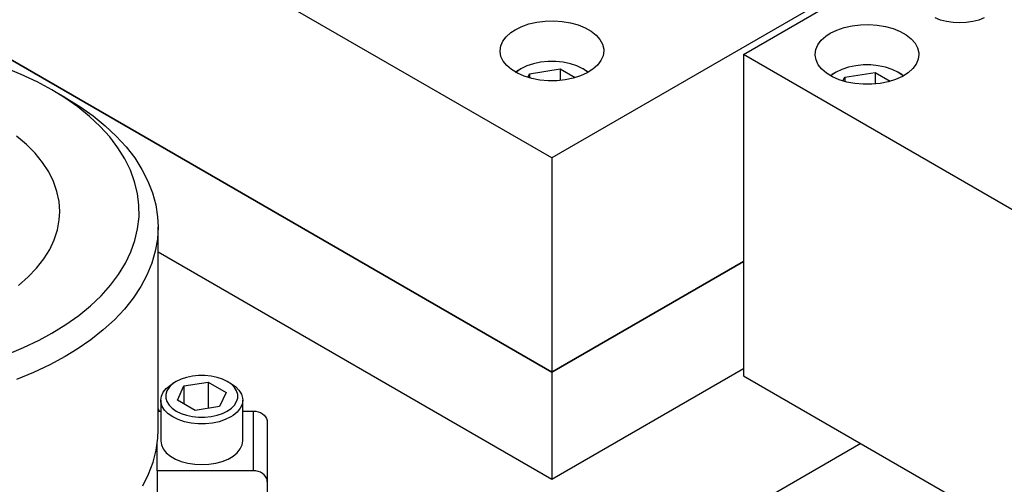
# Model space of a CAD drawing. Header units: inches. Extents: x 3 to 289, y 4 to 291.
# Tile 427 of 634: x 35.5 to 41.14, y 264.79 to 267.44. Entities that reach past the tile are written whole.
import ezdxf

# ---------------------------------------------------------------- set-up
doc = ezdxf.new("R2010")
doc.units = ezdxf.units.IN
doc.header["$LTSCALE"] = 0.5
doc.header["$MEASUREMENT"] = 0
doc.layers.add('DIE', color=7, linetype='Continuous')

msp = doc.modelspace()

# ---------------------------------------------------------------- linework, layer by layer
at = {"layer": 'DIE', "color": 9, "linetype": 'Continuous'}
for p, q in [((41.394, 268.2938), (38.5493, 266.6515)), ((39.6454, 267.2434), (41.4027, 268.258)), ((38.5493, 265.4267), (34.5365, 267.7435)), ((34.5365, 267.7435), (38.5493, 265.4267)), ((38.5493, 266.6515), (36.9696, 267.5635)), ((40.7734, 267.4402), (40.7422, 267.4529)), ((41.0234, 267.4529), (40.9922, 267.4402)), ((38.3394, 267.385), (38.3766, 267.4032)), ((38.3766, 267.4032), (38.4183, 267.4177)), ((38.4183, 267.4177), (38.4637, 267.4279)), ((38.4637, 267.4279), (38.5113, 267.4338)), ((38.5113, 267.4338), (38.5599, 267.4351)), ((38.5599, 267.4351), (38.6083, 267.4318)), ((38.6083, 267.4318), (38.655, 267.424)), ((38.655, 267.424), (38.699, 267.4119)), ((38.699, 267.4119), (38.7389, 267.3958)), ((38.7389, 267.3958), (38.7737, 267.3761)), ((40.1797, 267.3828), (40.2215, 267.3972)), ((40.2215, 267.3972), (40.2668, 267.4075)), ((40.2668, 267.4075), (40.3144, 267.4134)), ((40.3144, 267.4134), (40.363, 267.4147)), ((40.363, 267.4147), (40.4114, 267.4114)), ((40.4114, 267.4114), (40.4582, 267.4036)), ((40.4582, 267.4036), (40.5021, 267.3915)), ((40.808, 267.4309), (40.7734, 267.4402)), ((40.8448, 267.4252), (40.808, 267.4309)), ((40.8828, 267.4233), (40.8448, 267.4252)), ((40.9208, 267.4252), (40.8828, 267.4233)), ((40.9576, 267.4309), (40.9208, 267.4252)), ((40.9922, 267.4402), (40.9576, 267.4309)), ((38.2683, 267.3191), (38.2878, 267.3449)), ((38.2878, 267.3449), (38.3142, 267.3685)), ((38.3142, 267.3685), (38.3394, 267.385)), ((38.7737, 267.3761), (38.8024, 267.3534)), ((38.8024, 267.3534), (38.8244, 267.3283)), ((40.0909, 267.3245), (40.1174, 267.3481)), ((40.1174, 267.3481), (40.1425, 267.3646)), ((40.1425, 267.3646), (40.1797, 267.3828)), ((40.5021, 267.3915), (40.542, 267.3754)), ((40.542, 267.3754), (40.5768, 267.3557)), ((40.5768, 267.3557), (40.6056, 267.333)), ((38.2525, 267.2638), (38.2565, 267.2919)), ((38.2565, 267.2919), (38.2683, 267.3191)), ((38.8244, 267.3283), (38.839, 267.3015)), ((38.839, 267.3015), (38.8457, 267.2737)), ((40.0596, 267.2714), (40.0715, 267.2987)), ((40.0715, 267.2987), (40.0909, 267.3245)), ((40.6056, 267.333), (40.6275, 267.3079)), ((40.6275, 267.3079), (40.6421, 267.2811)), ((38.2525, 267.2601), (38.2525, 267.2638)), ((38.2576, 267.2322), (38.2525, 267.2601)), ((38.2705, 267.205), (38.2576, 267.2322)), ((38.8422, 267.2358), (38.8303, 267.2086)), ((38.8462, 267.2638), (38.8422, 267.2358)), ((38.8457, 267.2737), (38.8462, 267.2638)), ((43.5344, 264.9981), (39.6454, 267.2434)), ((39.6454, 267.2434), (39.6454, 265.4063)), ((40.0556, 267.2434), (40.0596, 267.2714)), ((40.0557, 267.2397), (40.0556, 267.2434)), ((40.0607, 267.2117), (40.0557, 267.2397)), ((40.6421, 267.2811), (40.6488, 267.2533)), ((40.6493, 267.2434), (40.6453, 267.2154)), ((40.6488, 267.2533), (40.6493, 267.2434)), ((38.2909, 267.1795), (38.2705, 267.205)), ((38.3182, 267.1563), (38.2909, 267.1795)), ((38.8109, 267.1828), (38.7844, 267.1592)), ((38.8303, 267.2086), (38.8109, 267.1828)), ((40.0736, 267.1846), (40.0607, 267.2117)), ((40.094, 267.1591), (40.0736, 267.1846)), ((40.6335, 267.1881), (40.614, 267.1624)), ((40.6453, 267.2154), (40.6335, 267.1881)), ((38.3518, 267.1359), (38.3182, 267.1563)), ((38.3907, 267.119), (38.3518, 267.1359)), ((38.4338, 267.1059), (38.3907, 267.119)), ((38.7134, 267.121), (38.6708, 267.1074)), ((38.7517, 267.1384), (38.7134, 267.121)), ((38.7844, 267.1592), (38.7517, 267.1384)), ((40.1214, 267.1358), (40.094, 267.1591)), ((40.1549, 267.1155), (40.1214, 267.1358)), ((40.1938, 267.0986), (40.1549, 267.1155)), ((40.5548, 267.118), (40.5165, 267.1006)), ((40.5876, 267.1388), (40.5548, 267.118)), ((40.614, 267.1624), (40.5876, 267.1388)), ((38.4801, 267.0972), (38.4338, 267.1059)), ((38.5282, 267.0929), (38.4801, 267.0972)), ((38.5769, 267.0932), (38.5282, 267.0929)), ((38.6249, 267.0981), (38.5769, 267.0932)), ((38.6708, 267.1074), (38.6249, 267.0981)), ((40.237, 267.0855), (40.1938, 267.0986)), ((40.2832, 267.0768), (40.237, 267.0855)), ((40.3313, 267.0725), (40.2832, 267.0768)), ((40.38, 267.0728), (40.3313, 267.0725)), ((40.428, 267.0777), (40.38, 267.0728)), ((40.4739, 267.087), (40.428, 267.0777)), ((40.5165, 267.1006), (40.4739, 267.087)), ((38.5493, 266.6515), (38.5493, 265.4267)), ((36.296, 266.1153), (38.5493, 264.8143)), ((39.6454, 266.0595), (38.5493, 265.4267)), ((38.5493, 265.4267), (39.6454, 266.0595)), ((38.5493, 264.8143), (39.6454, 265.4471)), ((38.5493, 265.4267), (38.5493, 264.8143)), ((39.6454, 265.4063), (43.5344, 263.161))]:
    msp.add_line(p, q, dxfattribs=at)
at = {"layer": 'DIE', "color": 132, "linetype": 'Continuous'}
for p, q in [((38.4059, 267.1779), (38.3726, 267.1618)), ((38.4437, 267.1905), (38.4059, 267.1779)), ((38.4846, 267.1991), (38.4437, 267.1905)), ((38.5276, 267.2035), (38.4846, 267.1991)), ((38.5711, 267.2035), (38.5276, 267.2035)), ((38.614, 267.1991), (38.5711, 267.2035)), ((38.655, 267.1905), (38.614, 267.1991)), ((38.6927, 267.1779), (38.655, 267.1905)), ((38.7261, 267.1618), (38.6927, 267.1779)), ((40.2468, 267.1701), (40.2091, 267.1575)), ((40.2878, 267.1787), (40.2468, 267.1701)), ((40.3307, 267.1831), (40.2878, 267.1787)), ((40.3743, 267.1831), (40.3307, 267.1831)), ((40.4172, 267.1787), (40.3743, 267.1831)), ((40.4581, 267.1701), (40.4172, 267.1787)), ((40.4959, 267.1575), (40.4581, 267.1701)), ((38.3397, 267.1425), (38.3505, 267.149)), ((38.3446, 267.1425), (38.3426, 267.1408)), ((38.3726, 267.1618), (38.3446, 267.1425)), ((38.3726, 267.1618), (38.3505, 267.149)), ((38.3726, 267.1618), (38.3726, 267.1618)), ((38.4118, 267.1119), (38.4218, 267.1334)), ((38.4218, 267.1334), (38.596, 267.1603)), ((38.4218, 267.1334), (38.4218, 267.1091)), ((38.596, 267.1603), (38.6822, 267.1106)), ((38.596, 267.1603), (38.596, 267.0946)), ((38.7482, 267.149), (38.7261, 267.1618)), ((38.7286, 267.1603), (38.7261, 267.1618)), ((38.7561, 267.1408), (38.7286, 267.1603)), ((38.7482, 267.149), (38.759, 267.1425)), ((40.1429, 267.1221), (40.1536, 267.1286)), ((40.1477, 267.1221), (40.1457, 267.1204)), ((40.1757, 267.1414), (40.1477, 267.1221)), ((40.1757, 267.1414), (40.1536, 267.1286)), ((40.2091, 267.1575), (40.1757, 267.1414)), ((40.1757, 267.1414), (40.1757, 267.1414)), ((40.2249, 267.113), (40.3992, 267.1399)), ((40.3992, 267.1399), (40.4853, 267.0902)), ((40.3992, 267.1399), (40.3992, 267.0742)), ((40.5292, 267.1414), (40.4959, 267.1575)), ((40.5513, 267.1286), (40.5292, 267.1414)), ((40.5317, 267.1399), (40.5292, 267.1414)), ((40.5592, 267.1204), (40.5317, 267.1399)), ((40.5513, 267.1286), (40.5621, 267.1221)), ((40.2149, 267.0915), (40.2249, 267.113)), ((40.2249, 267.113), (40.2249, 267.0887)), ((36.3999, 265.3731), (36.3767, 265.3572)), ((36.3999, 265.3731), (36.3802, 265.3618)), ((36.4275, 265.3865), (36.3999, 265.3731)), ((36.3999, 265.3731), (36.3999, 265.3731)), ((36.4587, 265.3969), (36.4275, 265.3865)), ((36.4439, 265.3477), (36.5833, 265.3692)), ((36.4925, 265.404), (36.4587, 265.3969)), ((36.528, 265.4076), (36.4925, 265.404)), ((36.564, 265.4076), (36.528, 265.4076)), ((36.5995, 265.404), (36.564, 265.4076)), ((36.5833, 265.3692), (36.6854, 265.3103)), ((36.5833, 265.3692), (36.5833, 265.2198)), ((36.6333, 265.3969), (36.5995, 265.404)), ((36.6645, 265.3865), (36.6333, 265.3969)), ((36.6921, 265.3731), (36.6645, 265.3865)), ((36.7117, 265.3618), (36.6921, 265.3731)), ((36.7152, 265.3572), (36.6921, 265.3731)), ((36.3152, 265.2896), (36.3257, 265.3124)), ((36.3257, 265.3124), (36.343, 265.3337)), ((36.3464, 265.3196), (36.3401, 265.2991)), ((36.343, 265.3337), (36.3664, 265.3531)), ((36.3587, 265.3392), (36.3464, 265.3196)), ((36.3767, 265.3572), (36.3587, 265.3392)), ((36.3664, 265.3531), (36.3802, 265.3618)), ((36.4066, 265.2672), (36.4439, 265.3477)), ((36.4439, 265.3477), (36.4439, 265.2456)), ((36.7117, 265.3618), (36.738, 265.3437)), ((36.7332, 265.3392), (36.7152, 265.3572)), ((36.7456, 265.3196), (36.7332, 265.3392)), ((36.738, 265.3437), (36.7584, 265.3233)), ((36.7518, 265.2991), (36.7456, 265.3196)), ((36.7584, 265.3233), (36.7724, 265.3011)), ((36.3116, 265.2661), (36.3152, 265.2896)), ((36.3116, 265.2661), (36.3116, 265.0336)), ((36.3125, 265.2543), (36.3116, 265.2661)), ((36.3196, 265.2311), (36.3125, 265.2543)), ((36.3401, 265.2991), (36.3401, 265.2783)), ((36.3401, 265.2783), (36.3464, 265.2579)), ((36.3464, 265.2579), (36.3587, 265.2383)), ((36.5086, 265.2082), (36.4066, 265.2672)), ((36.6854, 265.3103), (36.648, 265.2298)), ((36.7332, 265.2383), (36.7456, 265.2579)), ((36.7456, 265.2579), (36.7518, 265.2783)), ((36.7518, 265.2783), (36.7518, 265.2991)), ((36.7724, 265.3011), (36.7795, 265.2779)), ((36.7804, 265.2661), (36.7768, 265.2426)), ((36.7795, 265.2779), (36.7804, 265.2661)), ((36.7804, 265.0336), (36.7804, 265.2661)), ((36.3336, 265.2089), (36.3196, 265.2311)), ((36.354, 265.1885), (36.3336, 265.2089)), ((36.3587, 265.2383), (36.3767, 265.2203)), ((36.3767, 265.2203), (36.3999, 265.2044)), ((36.3999, 265.2044), (36.4275, 265.191)), ((36.648, 265.2298), (36.5086, 265.2082)), ((36.6645, 265.191), (36.6921, 265.2044)), ((36.6921, 265.2044), (36.7152, 265.2203)), ((36.7152, 265.2203), (36.7332, 265.2383)), ((36.749, 265.1984), (36.7255, 265.1791)), ((36.7662, 265.2198), (36.749, 265.1984)), ((36.7768, 265.2426), (36.7662, 265.2198)), ((36.3802, 265.1704), (36.354, 265.1885)), ((36.4115, 265.1552), (36.3802, 265.1704)), ((36.4469, 265.1434), (36.4115, 265.1552)), ((36.4275, 265.191), (36.4587, 265.1806)), ((36.4853, 265.1354), (36.4469, 265.1434)), ((36.4587, 265.1806), (36.4925, 265.1735)), ((36.4925, 265.1735), (36.528, 265.1699)), ((36.528, 265.1699), (36.564, 265.1699)), ((36.564, 265.1699), (36.5995, 265.1735)), ((36.5995, 265.1735), (36.6333, 265.1806)), ((36.645, 265.1434), (36.6066, 265.1354)), ((36.6333, 265.1806), (36.6645, 265.191)), ((36.6804, 265.1552), (36.645, 265.1434)), ((36.7117, 265.1704), (36.6804, 265.1552)), ((36.7255, 265.1791), (36.7117, 265.1704)), ((36.5255, 265.1313), (36.4853, 265.1354)), ((36.5664, 265.1313), (36.5255, 265.1313)), ((36.6066, 265.1354), (36.5664, 265.1313)), ((36.3116, 265.0336), (36.3152, 265.0101)), ((36.7768, 265.0101), (36.7804, 265.0336)), ((36.3152, 265.0101), (36.3257, 264.9873)), ((36.3257, 264.9873), (36.343, 264.9659)), ((36.749, 264.9659), (36.7662, 264.9873)), ((36.7662, 264.9873), (36.7768, 265.0101)), ((36.343, 264.9659), (36.3664, 264.9466)), ((36.3664, 264.9466), (36.3953, 264.9299)), ((36.3953, 264.9299), (36.4288, 264.9164)), ((36.4288, 264.9164), (36.4658, 264.9064)), ((36.6261, 264.9064), (36.6632, 264.9164)), ((36.6632, 264.9164), (36.6966, 264.9299)), ((36.6966, 264.9299), (36.7255, 264.9466)), ((36.7255, 264.9466), (36.749, 264.9659)), ((36.4658, 264.9064), (36.5053, 264.9003)), ((36.5053, 264.9003), (36.546, 264.8983)), ((36.546, 264.8983), (36.5867, 264.9003)), ((36.5867, 264.9003), (36.6261, 264.9064))]:
    msp.add_line(p, q, dxfattribs=at)
at = {"layer": 'DIE', "color": 136, "linetype": 'Continuous'}
for p, q in [((35.5126, 267.1295), (35.4172, 267.1684)), ((35.6032, 267.087), (35.5126, 267.1295)), ((35.6885, 267.041), (35.6032, 267.087)), ((35.7651, 266.9968), (35.6885, 267.041)), ((35.7624, 266.9955), (35.6885, 267.041)), ((35.8365, 266.9435), (35.7624, 266.9955)), ((35.7651, 266.9968), (35.8474, 266.946)), ((35.8474, 266.946), (35.9236, 266.8922)), ((35.9043, 266.8886), (35.8365, 266.9435)), ((35.9654, 266.8311), (35.9043, 266.8886)), ((35.9236, 266.8922), (35.9935, 266.8356)), ((35.9935, 266.8356), (36.0567, 266.7764)), ((35.5425, 266.7287), (35.4861, 266.7763)), ((36.0195, 266.7714), (35.9654, 266.8311)), ((36.0567, 266.7764), (36.113, 266.715)), ((35.5922, 266.6786), (35.5425, 266.7287)), ((36.0664, 266.7097), (36.0195, 266.7714)), ((35.6348, 266.6263), (35.5922, 266.6786)), ((36.1059, 266.6463), (36.0664, 266.7097)), ((36.113, 266.715), (36.1621, 266.6515)), ((35.67, 266.5723), (35.6348, 266.6263)), ((36.1378, 266.5814), (36.1059, 266.6463)), ((36.1621, 266.6515), (36.2038, 266.5863)), ((35.6976, 266.5168), (35.67, 266.5723)), ((36.1619, 266.5155), (36.1378, 266.5814)), ((36.2038, 266.5863), (36.2379, 266.5196)), ((35.7175, 266.4603), (35.6976, 266.5168)), ((36.1782, 266.4487), (36.1619, 266.5155)), ((36.2379, 266.5196), (36.2642, 266.4518)), ((35.7295, 266.403), (35.7175, 266.4603)), ((36.1865, 266.3815), (36.1782, 266.4487)), ((36.2642, 266.4518), (36.2827, 266.3831)), ((35.7335, 266.3453), (35.7295, 266.403)), ((36.1868, 266.3141), (36.1865, 266.3815)), ((36.2827, 266.3831), (36.2933, 266.3139)), ((35.7308, 266.2982), (35.7335, 266.3453)), ((35.7203, 266.2408), (35.7308, 266.2982)), ((36.1791, 266.2469), (36.1868, 266.3141)), ((36.2933, 266.3139), (36.296, 266.2568)), ((35.7019, 266.184), (35.7203, 266.2408)), ((36.1634, 266.1801), (36.1791, 266.2469)), ((36.296, 266.2568), (36.292, 266.1874)), ((36.296, 265.0977), (36.296, 266.2568)), ((35.6756, 266.1283), (35.7019, 266.184)), ((36.1399, 266.114), (36.1634, 266.1801)), ((36.292, 266.1874), (36.28, 266.1182)), ((35.6418, 266.074), (35.6756, 266.1283)), ((36.1086, 266.0491), (36.1399, 266.114)), ((36.28, 266.1182), (36.2601, 266.0496)), ((35.6005, 266.0214), (35.6418, 266.074)), ((36.0697, 265.9856), (36.1086, 266.0491)), ((36.2601, 266.0496), (36.2323, 265.982)), ((35.5521, 265.9709), (35.6005, 266.0214)), ((35.4969, 265.9228), (35.5521, 265.9709)), ((36.0233, 265.9237), (36.0697, 265.9856)), ((36.2323, 265.982), (36.1969, 265.9156)), ((35.9697, 265.8638), (36.0233, 265.9237)), ((36.1969, 265.9156), (36.1539, 265.8506)), ((35.9091, 265.8062), (35.9697, 265.8638)), ((36.1539, 265.8506), (36.1035, 265.7875)), ((35.8418, 265.7511), (35.9091, 265.8062)), ((36.1035, 265.7875), (36.0459, 265.7265)), ((35.7682, 265.6988), (35.8418, 265.7511)), ((36.0459, 265.7265), (35.9815, 265.6677)), ((35.6163, 265.6103), (35.6885, 265.6496)), ((35.6885, 265.6496), (35.7682, 265.6988)), ((35.9815, 265.6677), (35.9104, 265.6116)), ((35.5265, 265.5672), (35.6163, 265.6103)), ((35.9104, 265.6116), (35.8331, 265.5583)), ((35.4318, 265.5278), (35.5265, 265.5672)), ((35.8331, 265.5583), (35.7651, 265.5169)), ((35.7651, 265.5169), (35.6772, 265.4694)), ((35.584, 265.4254), (35.486, 265.385)), ((35.6772, 265.4694), (35.584, 265.4254)), ((36.296, 265.2173), (36.3027, 265.2041)), ((36.2941, 265.0497), (36.296, 265.0977)), ((36.2846, 264.9804), (36.2941, 265.0497)), ((36.2671, 264.9116), (36.2846, 264.9804)), ((36.2418, 264.8436), (36.2671, 264.9116)), ((36.2087, 264.7768), (36.2418, 264.8436))]:
    msp.add_line(p, q, dxfattribs=at)
at = {"layer": 'DIE', "color": 2, "linetype": 'Continuous'}
for p, q in [((36.296, 265.2041), (36.3116, 265.2041)), ((36.7804, 265.2041), (36.8422, 265.2041)), ((36.8422, 265.2041), (36.8559, 265.2031)), ((36.8559, 265.2031), (36.8692, 265.2002)), ((36.8692, 265.2002), (36.8816, 265.1955)), ((36.8816, 265.1955), (36.8928, 265.189)), ((36.8928, 265.189), (36.9026, 265.1811)), ((36.9026, 265.1811), (36.9104, 265.1719)), ((36.9104, 265.1719), (36.9162, 265.1618)), ((36.9162, 265.1618), (36.9198, 265.1509)), ((36.9198, 265.1509), (36.921, 265.1398)), ((36.921, 265.1398), (36.921, 264.7988)), ((36.2911, 264.8631), (36.2911, 265.0208)), ((36.2911, 264.8631), (36.2911, 264.7345)), ((36.8422, 264.8631), (36.2911, 264.8631)), ((36.8559, 264.8621), (36.8422, 264.8631)), ((36.8692, 264.8592), (36.8559, 264.8621)), ((36.8816, 264.8545), (36.8692, 264.8592)), ((36.8928, 264.848), (36.8816, 264.8545)), ((36.9026, 264.8401), (36.8928, 264.848)), ((36.9104, 264.8309), (36.9026, 264.8401)), ((36.9162, 264.8208), (36.9104, 264.8309)), ((36.9198, 264.81), (36.9162, 264.8208)), ((36.921, 264.7988), (36.9198, 264.81)), ((36.921, 264.7988), (36.921, 264.5738))]:
    msp.add_line(p, q, dxfattribs=at)
at = {"layer": 'DIE', "color": 4, "linetype": 'Continuous'}
msp.add_line((36.8422, 264.8631), (36.8422, 265.2041), dxfattribs=at)
at = {"layer": 'DIE', "color": 254, "linetype": 'Continuous'}
msp.add_line((40.3171, 265.0185), (35.3674, 262.1608), dxfattribs=at)

doc.saveas('drawing.dxf')
